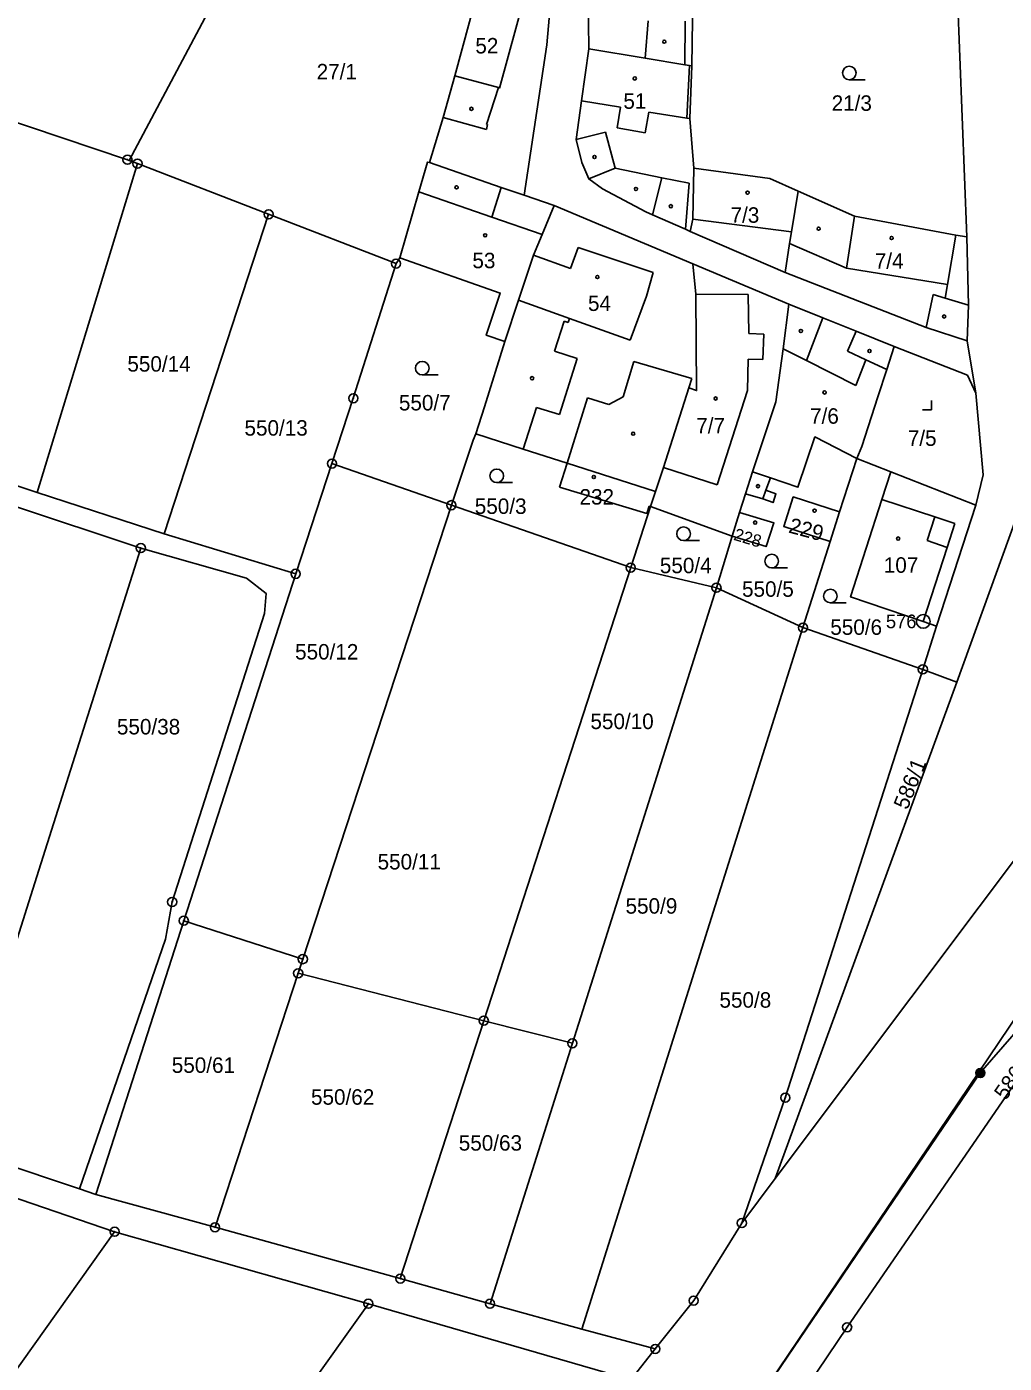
# Model space of a CAD drawing. Extents: x -758582 to -751794, y -998770 to -994350.
# Drawn here: x -754604 to -754496.6, y -997060.6 to -996913.6 of the extents above; entities that cross this region are included whole.
import ezdxf

# ---------------------------------------------------------------- set-up
doc = ezdxf.new("R2010")
doc.units = 0
for name, color, linetype in [('Hranice parcel', 7, 'Continuous'), ('Parcelní čísla', 7, 'Continuous'), ('Poz předměty', 7, 'Continuous'), ('Vnitřní kresba', 7, 'Continuous'), ('Značky bodu BP', 7, 'Continuous'), ('Značky budov', 7, 'Continuous'), ('Značky kultur', 7, 'Continuous')]:
    doc.layers.add(name, color=color, linetype=linetype)

msp = doc.modelspace()

# ---------------------------------------------------------------- linework, layer by layer
at = {"layer": 'Hranice parcel'}
for p, q in [((-754542.6, -996889.47), (-754542.24, -996916.03)), ((-754592.76, -996928.28), (-754580.53, -996905.22)), ((-754530.77, -996906.33), (-754530.91, -996917.89)), ((-754500.71, -996936.68), (-754501.79, -996908.42)), ((-754613.77, -996921.19), (-754592.95, -996928.21)), ((-754591.85, -996928.64), (-754602.86, -996964.8)), ((-754592.95, -996928.21), (-754592.76, -996928.28)), ((-754592.76, -996928.28), (-754591.85, -996928.64)), ((-754591.85, -996928.64), (-754577.44, -996934.21)), ((-754546.05, -996933.25), (-754549.34, -996932.12)), ((-754577.44, -996934.21), (-754588.93, -996969.35)), ((-754577.44, -996934.21), (-754563.43, -996939.63)), ((-754530.82, -996939.64), (-754546.05, -996933.25)), ((-754531.12, -996936.09), (-754520.66, -996940.6)), ((-754563.43, -996939.63), (-754563.02, -996938.99)), ((-754520.25, -996944.08), (-754530.82, -996939.64)), ((-754500.68, -996948.11), (-754499.71, -996953.88)), ((-754632.07, -996955.2), (-754602.86, -996964.8)), ((-754549.45, -996960.03), (-754554.68, -996958.36)), ((-754544.63, -996961.58), (-754549.45, -996960.03)), ((-754514.68, -996966.94), (-754512.78, -996961.07)), ((-754512.78, -996961.07), (-754509.07, -996962.52)), ((-754570.48, -996961.62), (-754574.46, -996973.75)), ((-754570.48, -996961.62), (-754557.35, -996966.2)), ((-754545.46, -996964.23), (-754544.63, -996961.58)), ((-754534.91, -996964.71), (-754544.63, -996961.58)), ((-754509.07, -996962.52), (-754499.72, -996966.19)), ((-754602.86, -996964.8), (-754588.93, -996969.35)), ((-754535.46, -996966.36), (-754534.91, -996964.71)), ((-754525.68, -996967.01), (-754525.03, -996964.94)), ((-754591.48, -996970.92), (-754605.68, -996966.19)), ((-754557.35, -996966.2), (-754573.68, -997016.12)), ((-754557.35, -996966.2), (-754537.64, -996973.07)), ((-754537.64, -996973.07), (-754535.46, -996966.36)), ((-754535.46, -996966.36), (-754526.49, -996969.61)), ((-754514.68, -996966.94), (-754515.73, -996970.19)), ((-754499.72, -996966.19), (-754504.05, -996979.49)), ((-754526.49, -996969.61), (-754525.68, -996967.01)), ((-754495.32, -996967.75), (-754501.82, -996985.66)), ((-754588.93, -996969.35), (-754574.46, -996973.75)), ((-754528.22, -996975.27), (-754526.49, -996969.61)), ((-754518.72, -996979.66), (-754515.73, -996970.19)), ((-754574.46, -996973.75), (-754586.76, -997011.9)), ((-754537.64, -996973.07), (-754553.79, -997022.89)), ((-754537.64, -996973.07), (-754528.22, -996975.27)), ((-754528.22, -996975.27), (-754544.05, -997025.38)), ((-754528.22, -996975.27), (-754518.72, -996979.66)), ((-754518.72, -996979.66), (-754543, -997056.8)), ((-754518.72, -996979.66), (-754505.54, -996984.26)), ((-754504.05, -996979.49), (-754505.54, -996984.26)), ((-754505.54, -996984.26), (-754501.82, -996985.66)), ((-754501.82, -996985.66), (-754521.77, -997040.26)), ((-754596.42, -997042), (-754586.76, -997011.9)), ((-754586.76, -997011.9), (-754573.68, -997016.12)), ((-754573.68, -997016.12), (-754574.19, -997017.67)), ((-754583.33, -997045.61), (-754574.19, -997017.67)), ((-754574.19, -997017.67), (-754553.79, -997022.89)), ((-754562.97, -997051.25), (-754553.79, -997022.89)), ((-754553.79, -997022.89), (-754544.05, -997025.38)), ((-754544.05, -997025.38), (-754553.1, -997054.02)), ((-754594.36, -997046.1), (-754621.28, -997036.93)), ((-754612.29, -997036.66), (-754598.23, -997041.38)), ((-754525.43, -997045.14), (-754521.77, -997040.26)), ((-754598.23, -997041.38), (-754596.42, -997042)), ((-754596.42, -997042), (-754583.33, -997045.61)), ((-754666.47, -997147.02), (-754594.36, -997046.1)), ((-754566.47, -997054.02), (-754594.36, -997046.1)), ((-754583.33, -997045.61), (-754562.97, -997051.25)), ((-754562.97, -997051.25), (-754553.1, -997054.02)), ((-754641.22, -997158.64), (-754566.47, -997054.02)), ((-754537.63, -997062.37), (-754566.47, -997054.02)), ((-754553.1, -997054.02), (-754543, -997056.8)), ((-754543, -997056.8), (-754534.95, -997058.99)), ((-754534.95, -997058.99), (-754537.63, -997062.37))]:
    msp.add_line(p, q, dxfattribs=at)
for points in [[(-754549.34, -996932.12), (-754546.88, -996915.56), (-754546.44, -996910.51), (-754546.43, -996905.37), (-754546.32, -996903.3), (-754546.35, -996901.39), (-754546.29, -996898.35), (-754546.13, -996890.6), (-754549.09, -996889.92)], [(-754551.99, -996900.62), (-754552.93, -996904.11), (-754556.98, -996918.99), (-754558.26, -996923.57), (-754559.74, -996928.53)], [(-754542.24, -996916.03), (-754543.05, -996921.73), (-754543.63, -996925.99), (-754543.01, -996928.53), (-754542.26, -996930.31), (-754540.75, -996931.4), (-754535.99, -996933.93), (-754535.24, -996934.26), (-754531.64, -996935.85), (-754531.12, -996936.09)], [(-754542.24, -996916.03), (-754536.06, -996917.05), (-754531.71, -996917.76), (-754531.18, -996917.85), (-754530.91, -996917.89)], [(-754521.77, -997040.26), (-754484.43, -996990.49), (-754431.11, -996915.96)], [(-754530.91, -996917.89), (-754531.15, -996923.66), (-754530.72, -996929.12)], [(-754423.15, -996919.95), (-754446.99, -996951.48), (-754477.33, -996995.8), (-754522.5, -997062.87)], [(-754559.74, -996928.53), (-754559.99, -996928.46), (-754560.93, -996931.73), (-754563.02, -996938.99)], [(-754559.74, -996928.53), (-754551.88, -996931.27), (-754549.34, -996932.12)], [(-754530.72, -996929.12), (-754530.83, -996934.73), (-754531.12, -996936.09)], [(-754530.72, -996929.12), (-754522.36, -996930.27), (-754519.24, -996931.66)], [(-754520.66, -996940.6), (-754520.19, -996937.42), (-754519.97, -996936.15), (-754519.24, -996931.66)], [(-754519.24, -996931.66), (-754513.04, -996934.43), (-754501.92, -996936.49), (-754500.71, -996936.68)], [(-754551.46, -996948.2), (-754549.96, -996943.66), (-754548.34, -996938.72), (-754547.38, -996936.44), (-754546.05, -996933.25)], [(-754500.71, -996936.68), (-754500.52, -996944.21), (-754500.68, -996948.11)], [(-754563.02, -996938.99), (-754551.98, -996942.88), (-754553.52, -996947.51), (-754551.46, -996948.2)], [(-754563.43, -996939.63), (-754568.13, -996954.44), (-754570.48, -996961.62)], [(-754530.82, -996939.64), (-754530.48, -996943), (-754530.41, -996953.59), (-754531.26, -996953.3), (-754534.03, -996962.07), (-754534.91, -996964.71)], [(-754520.66, -996940.6), (-754505.19, -996946.65), (-754500.68, -996948.11)], [(-754520.25, -996944.08), (-754520.89, -996949.02), (-754521.69, -996954.82), (-754524.25, -996962.52), (-754525.03, -996964.94)], [(-754508.7, -996948.76), (-754512.87, -996947.06), (-754516.52, -996945.6), (-754520.25, -996944.08)], [(-754551.46, -996948.2), (-754553.73, -996955.38), (-754554.68, -996958.36)], [(-754508.7, -996948.76), (-754509.51, -996951.27), (-754510.49, -996954.29), (-754512.23, -996959.76), (-754512.78, -996961.07)], [(-754499.71, -996953.88), (-754500.64, -996951.89), (-754508.7, -996948.76)], [(-754499.71, -996953.88), (-754498.91, -996962.86), (-754499.72, -996966.19)], [(-754554.68, -996958.36), (-754554.94, -996959.05), (-754557.35, -996966.2)], [(-754525.03, -996964.94), (-754523.11, -996965.51), (-754522, -996965.91), (-754521.68, -996964.96), (-754522.81, -996964.55), (-754522.28, -996963.2), (-754519.26, -996964.23), (-754517.39, -996958.7), (-754512.78, -996961.07)], [(-754509.07, -996962.52), (-754510.05, -996965.58), (-754513.48, -996976.29), (-754505.49, -996978.98), (-754504.05, -996979.49)], [(-754535.46, -996966.36), (-754535.6, -996966.31), (-754535.86, -996967.1), (-754545.46, -996964.23)], [(-754515.73, -996970.19), (-754520.83, -996968.53), (-754519.78, -996965.29), (-754514.68, -996966.94)], [(-754525.68, -996967.01), (-754521.91, -996968.14), (-754522.77, -996970.76), (-754526.49, -996969.61)], [(-754612.29, -997036.66), (-754602.7, -997006.35), (-754591.48, -996970.92)], [(-754598.23, -997041.38), (-754588.78, -997013.93), (-754588.04, -997009.83), (-754577.88, -996978.12), (-754577.72, -996975.91), (-754579.86, -996974.24), (-754591.48, -996970.92)], [(-754505.54, -996984.26), (-754520.66, -997031.36), (-754525.43, -997045.14)], [(-754518.16, -997063.01), (-754513.86, -997056.6), (-754492.47, -997025.46)], [(-754525.43, -997045.14), (-754530.72, -997053.67), (-754534.95, -997058.99)]]:
    msp.add_lwpolyline(points, dxfattribs=at)
at = {"layer": 'Poz předměty'}
for q in [(-754467.39, -996991.86), (-754540.89, -997089.93)]:
    msp.add_line((-754499.22, -997028.64), q, dxfattribs=at)
for radius in [0.5, 0.4, 0.3, 0.2, 0.1]:
    msp.add_circle((-754499.22, -997028.64), radius, dxfattribs=at)
at = {"layer": 'Vnitřní kresba'}
for p, q in [((-754547.97, -996905.36), (-754552.05, -996920.32)), ((-754536.06, -996917.05), (-754535.74, -996912.95)), ((-754531.71, -996917.76), (-754531.67, -996912.96)), ((-754531.48, -996923.64), (-754531.18, -996917.85)), ((-754556.98, -996918.99), (-754552.19, -996920.28)), ((-754553.48, -996924.32), (-754552.19, -996920.28)), ((-754552.19, -996920.28), (-754552.05, -996920.32)), ((-754543.05, -996921.73), (-754538.78, -996922.44)), ((-754539.12, -996924.69), (-754538.78, -996922.44)), ((-754553.51, -996924.87), (-754558.26, -996923.57)), ((-754553.38, -996924.35), (-754553.51, -996924.87)), ((-754553.38, -996924.35), (-754553.48, -996924.32)), ((-754535.64, -996922.99), (-754536.05, -996925.25)), ((-754535.64, -996922.99), (-754531.48, -996923.64)), ((-754531.48, -996923.64), (-754531.15, -996923.66)), ((-754543.63, -996925.99), (-754540.43, -996925.18)), ((-754540.43, -996925.18), (-754539.36, -996929.12)), ((-754536.05, -996925.25), (-754539.12, -996924.69)), ((-754539.36, -996929.12), (-754542.26, -996930.31)), ((-754539.36, -996929.12), (-754534.22, -996930.2)), ((-754534.22, -996930.2), (-754535.24, -996934.26)), ((-754534.22, -996930.2), (-754531.22, -996930.77)), ((-754552.91, -996934.52), (-754551.88, -996931.27)), ((-754531.64, -996935.85), (-754531.22, -996930.77)), ((-754560.93, -996931.73), (-754552.91, -996934.52)), ((-754552.91, -996934.52), (-754547.38, -996936.44)), ((-754513.04, -996934.43), (-754513.93, -996940.14)), ((-754519.97, -996936.15), (-754530.83, -996934.73)), ((-754513.93, -996940.14), (-754520.19, -996937.42)), ((-754501.92, -996936.49), (-754502.82, -996941.93)), ((-754548.34, -996938.72), (-754544.27, -996940.16)), ((-754543.41, -996937.87), (-754544.27, -996940.16)), ((-754535.18, -996940.62), (-754543.41, -996937.87)), ((-754513.93, -996940.14), (-754502.82, -996941.93)), ((-754535.92, -996943.2), (-754535.18, -996940.62)), ((-754502.82, -996941.93), (-754503.07, -996943.44)), ((-754537.7, -996948.04), (-754535.92, -996943.2)), ((-754530.48, -996943), (-754524.73, -996943.03)), ((-754524.73, -996943.03), (-754524.65, -996947.31)), ((-754504.41, -996943.04), (-754505.19, -996946.65)), ((-754503.07, -996943.44), (-754504.41, -996943.04)), ((-754500.52, -996944.21), (-754503.07, -996943.44)), ((-754544.36, -996945.66), (-754549.96, -996943.66)), ((-754544.97, -996945.98), (-754546.02, -996949.27)), ((-754544.97, -996945.98), (-754544.52, -996946.11)), ((-754544.36, -996945.66), (-754544.52, -996946.11)), ((-754544.36, -996945.66), (-754537.7, -996948.04)), ((-754518.33, -996950.29), (-754516.52, -996945.6)), ((-754524.65, -996947.31), (-754523.03, -996947.4)), ((-754523.03, -996947.4), (-754523.11, -996950.19)), ((-754513.82, -996949.27), (-754512.87, -996947.06)), ((-754546.02, -996949.27), (-754543.53, -996950.07)), ((-754518.33, -996950.29), (-754520.89, -996949.02)), ((-754511.79, -996950.21), (-754513.82, -996949.27)), ((-754543.53, -996950.07), (-754545.47, -996956.24)), ((-754537.3, -996950.39), (-754538.49, -996954.29)), ((-754530.94, -996952.28), (-754537.3, -996950.39)), ((-754524.73, -996950.14), (-754524.79, -996953.58)), ((-754523.11, -996950.19), (-754524.73, -996950.14)), ((-754512.89, -996953.05), (-754518.33, -996950.29)), ((-754511.79, -996950.21), (-754512.89, -996953.05)), ((-754509.51, -996951.27), (-754511.79, -996950.21)), ((-754531.26, -996953.3), (-754530.94, -996952.28)), ((-754524.79, -996953.58), (-754528.15, -996963.96)), ((-754544.63, -996961.58), (-754542.38, -996954.4)), ((-754540.05, -996955.12), (-754542.38, -996954.4)), ((-754538.49, -996954.29), (-754540.05, -996955.12)), ((-754547.98, -996955.44), (-754549.45, -996960.03)), ((-754545.47, -996956.24), (-754547.98, -996955.44)), ((-754528.15, -996963.96), (-754534.03, -996962.07)), ((-754522.28, -996963.2), (-754524.25, -996962.52)), ((-754522.81, -996964.55), (-754523.11, -996965.51)), ((-754510.05, -996965.58), (-754504.22, -996967.48)), ((-754505.07, -996970.1), (-754504.22, -996967.48)), ((-754504.22, -996967.48), (-754502.02, -996968.2)), ((-754502.02, -996968.2), (-754502.86, -996970.84)), ((-754502.86, -996970.84), (-754505.49, -996978.98)), ((-754505.07, -996970.1), (-754502.86, -996970.84))]:
    msp.add_line(p, q, dxfattribs=at)
at = {"layer": 'Značky bodu BP'}
for centre, radius in [((-754592.95, -996928.21), 0.5), ((-754592.95, -996928.21), 0.0303), ((-754591.85, -996928.64), 0.5), ((-754591.85, -996928.64), 0.0303), ((-754577.44, -996934.21), 0.5), ((-754577.44, -996934.21), 0.0303), ((-754563.43, -996939.63), 0.5), ((-754563.43, -996939.63), 0.0303), ((-754568.13, -996954.44), 0.5), ((-754568.13, -996954.44), 0.0303), ((-754570.48, -996961.62), 0.5), ((-754570.48, -996961.62), 0.0303), ((-754557.35, -996966.2), 0.5), ((-754557.35, -996966.2), 0.0303), ((-754591.48, -996970.92), 0.5), ((-754591.48, -996970.92), 0.0303), ((-754537.64, -996973.07), 0.5), ((-754574.46, -996973.75), 0.5), ((-754574.46, -996973.75), 0.0303), ((-754537.64, -996973.07), 0.0303), ((-754528.22, -996975.27), 0.5), ((-754528.22, -996975.27), 0.0303), ((-754505.49, -996978.98), 0.75), ((-754518.72, -996979.66), 0.5), ((-754518.72, -996979.66), 0.0303), ((-754505.49, -996978.98), 0.03), ((-754505.54, -996984.26), 0.5), ((-754505.54, -996984.26), 0.0303), ((-754588.04, -997009.83), 0.5), ((-754588.04, -997009.83), 0.0303), ((-754586.76, -997011.9), 0.5), ((-754586.76, -997011.9), 0.0303), ((-754573.68, -997016.12), 0.5), ((-754573.68, -997016.12), 0.0303), ((-754574.19, -997017.67), 0.5), ((-754574.19, -997017.67), 0.0303), ((-754553.79, -997022.89), 0.5), ((-754553.79, -997022.89), 0.0303), ((-754544.05, -997025.38), 0.5), ((-754544.05, -997025.38), 0.0303), ((-754520.66, -997031.36), 0.5), ((-754520.66, -997031.36), 0.0303), ((-754525.43, -997045.14), 0.5), ((-754594.36, -997046.1), 0.5), ((-754594.36, -997046.1), 0.0303), ((-754583.33, -997045.61), 0.5), ((-754583.33, -997045.61), 0.0303), ((-754525.43, -997045.14), 0.0303), ((-754562.97, -997051.25), 0.5), ((-754562.97, -997051.25), 0.0303), ((-754566.47, -997054.02), 0.5), ((-754553.1, -997054.02), 0.5), ((-754530.72, -997053.67), 0.5), ((-754530.72, -997053.67), 0.0303), ((-754566.47, -997054.02), 0.0303), ((-754553.1, -997054.02), 0.0303), ((-754513.86, -997056.6), 0.5), ((-754513.86, -997056.6), 0.0303), ((-754534.95, -997058.99), 0.5), ((-754534.95, -997058.99), 0.0303)]:
    msp.add_circle(centre, radius, dxfattribs=at)
at = {"layer": 'Značky budov'}
for centre in [(-754533.95, -996915.23), (-754537.2, -996919.27), (-754555.15, -996922.61), (-754541.62, -996927.91), (-754556.78, -996931.25), (-754537.07, -996931.42), (-754524.8, -996931.83), (-754533.23, -996933.32), (-754516.99, -996935.79), (-754553.64, -996936.52), (-754508.97, -996936.82), (-754541.31, -996941.11), (-754503.19, -996945.45), (-754518.94, -996947.04), (-754511.4, -996949.25), (-754548.48, -996952.24), (-754516.34, -996953.8), (-754528.31, -996954.47), (-754537.37, -996958.34), (-754541.7, -996963.1), (-754523.65, -996964.11), (-754517.44, -996966.8), (-754523.97, -996968.11), (-754508.25, -996969.87)]:
    msp.add_circle(centre, 0.175, dxfattribs=at)
at = {"layer": 'Značky kultur'}
for p, q in [((-754513.62, -996919.42), (-754511.87, -996919.42)), ((-754560.55, -996951.88), (-754558.8, -996951.88)), ((-754504.57, -996955.7), (-754504.57, -996954.7)), ((-754505.57, -996955.7), (-754504.57, -996955.7)), ((-754552.37, -996963.72), (-754550.62, -996963.72)), ((-754531.83, -996970.09), (-754530.08, -996970.09)), ((-754522.15, -996973.1), (-754520.4, -996973.1)), ((-754515.7, -996976.94), (-754513.95, -996976.94))]:
    msp.add_line(p, q, dxfattribs=at)
for centre in [(-754513.62, -996918.67), (-754560.55, -996951.13), (-754552.37, -996962.97), (-754531.83, -996969.34), (-754522.15, -996972.35), (-754515.7, -996976.19)]:
    msp.add_circle(centre, 0.75, dxfattribs=at)

# ---------------------------------------------------------------- texts
at = {"layer": 'Parcelní čísla'}
for s, p in [('52', (-754554.72, -996916.52)), ('27/1', (-754572.16, -996919.37)), ('51', (-754538.45, -996922.61)), ('21/3', (-754515.56, -996922.83)), ('7/3', (-754526.67, -996935.14)), ('53', (-754555.04, -996940.14)), ('7/4', (-754510.82, -996940.19)), ('54', (-754542.34, -996944.84)), ('550/14', (-754592.96, -996951.51)), ('550/7', (-754563.12, -996955.78)), ('7/7', (-754530.44, -996958.3)), ('7/6', (-754517.93, -996957.24)), ('550/13', (-754580.09, -996958.55)), ('7/5', (-754507.19, -996959.68)), ('550/3', (-754554.78, -996967.16)), ('232', (-754543.27, -996966.13)), ('550/4', (-754534.44, -996973.68)), ('107', (-754509.83, -996973.63)), ('550/5', (-754525.41, -996976.27)), ('550/6', (-754515.71, -996980.46)), ('550/12', (-754574.53, -996983.17)), ('550/38', (-754594.11, -996991.41)), ('550/10', (-754542.07, -996990.82)), ('550/11', (-754565.46, -997006.26)), ('550/9', (-754538.21, -997011.12)), ('550/8', (-754527.89, -997021.46)), ('550/61', (-754588.08, -997028.63)), ('550/62', (-754572.78, -997032.13)), ('550/63', (-754556.54, -997037.18))]:
    msp.add_text(s, height=1.7, dxfattribs=at).set_placement(p)
for s, height, rotation, p in [('229', 1.7, 345, (-754520.39, -996969.19)), ('228', 1.356, 343, (-754526.42, -996969.99)), ('586/1', 1.7, 68, (-754507.24, -996999.78)), ('586/3', 1.7, 55, (-754496.44, -997031.74))]:
    msp.add_text(s, height=height, rotation=rotation, dxfattribs=at).set_placement(p)
at = {"layer": 'Značky bodu BP'}
msp.add_text('576', height=1.5, dxfattribs=at).set_placement((-754509.59, -996979.73))

doc.saveas('drawing.dxf')
